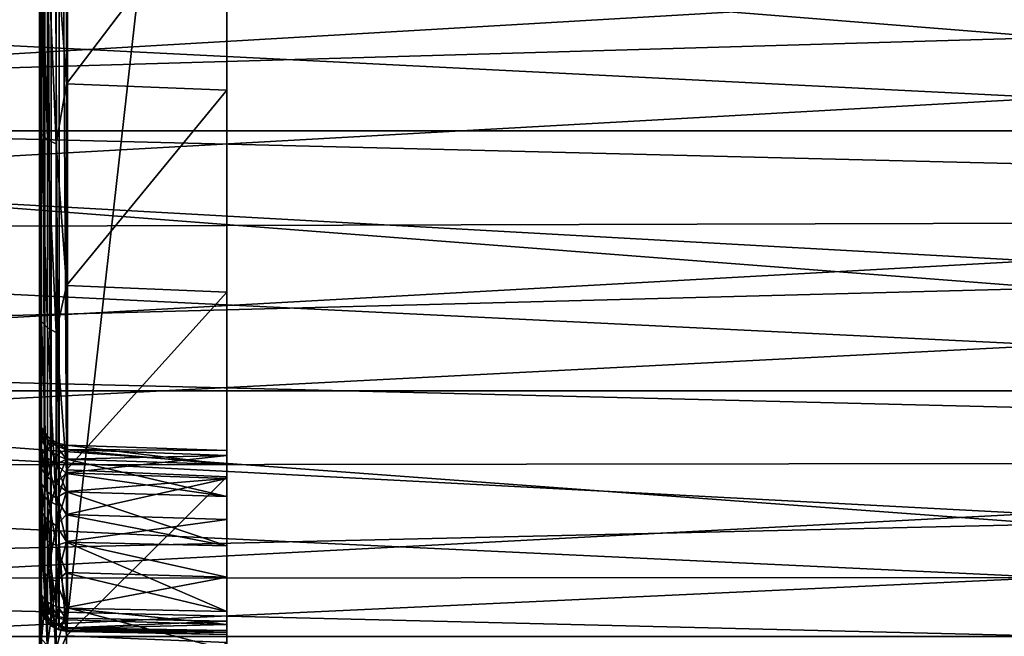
# Model space of a CAD drawing. Header units: millimetres. Extents: x -41 to 9, y -3 to 403.
# Tile 281 of 505: x -26.69 to -16.18, y 312.4 to 318.98. Entities that reach past the tile are written whole.
import ezdxf

# ---------------------------------------------------------------- set-up
doc = ezdxf.new("R2010")
doc.units = ezdxf.units.MM
doc.header["$LTSCALE"] = 81.481481
for name, color, linetype in [('1222', 7, 'CONTINUOUS'), ('1223', 7, 'CONTINUOUS'), ('1225', 7, 'CONTINUOUS'), ('1253', 7, 'CONTINUOUS'), ('132', 7, 'CONTINUOUS'), ('140', 7, 'CONTINUOUS'), ('141', 7, 'CONTINUOUS'), ('143', 7, 'CONTINUOUS'), ('146', 7, 'CONTINUOUS'), ('147', 7, 'CONTINUOUS'), ('148', 7, 'CONTINUOUS'), ('149', 7, 'CONTINUOUS'), ('152', 7, 'CONTINUOUS'), ('153', 7, 'CONTINUOUS')]:
    doc.layers.add(name, color=color, linetype=linetype)

msp = doc.modelspace()

# ---------------------------------------------------------------- linework, layer by layer
at = {"layer": '1222', "linetype": 'Continuous'}
for points in [[(-40.875, 317.795, 87.238), (9.125, 320.706, 88.868), (-40.875, 320.706, 88.868), (-40.875, 317.795, 87.238)], [(9.125, 317.794, 87.237), (9.125, 320.706, 88.868), (-40.875, 317.795, 87.238), (9.125, 317.794, 87.237)], [(-40.875, 315.02, 85.384), (9.125, 317.794, 87.237), (-40.875, 317.795, 87.238), (-40.875, 315.02, 85.384)], [(9.125, 315.02, 85.384), (9.125, 317.794, 87.237), (-40.875, 315.02, 85.384), (9.125, 315.02, 85.384)], [(9.125, 312.399, 83.318), (9.125, 315.02, 85.384), (-40.875, 312.398, 83.317), (9.125, 312.399, 83.318)], [(-40.875, 312.398, 83.317), (9.125, 315.02, 85.384), (-40.875, 315.02, 85.384), (-40.875, 312.398, 83.317)]]:
    msp.add_3dface(points, dxfattribs=at)
at = {"layer": '1223', "linetype": 'Continuous'}
for points in [[(9.125, 320.707, 13.131), (9.125, 317.795, 14.762), (-40.875, 320.706, 13.132), (9.125, 320.707, 13.131)], [(-40.875, 320.706, 13.132), (9.125, 317.795, 14.762), (-40.875, 317.795, 14.762), (-40.875, 320.706, 13.132)], [(-40.875, 317.795, 14.762), (9.125, 315.02, 16.616), (-40.875, 315.019, 16.617), (-40.875, 317.795, 14.762)], [(9.125, 317.795, 14.762), (9.125, 315.02, 16.616), (-40.875, 317.795, 14.762), (9.125, 317.795, 14.762)], [(9.125, 315.02, 16.616), (9.125, 312.399, 18.682), (-40.875, 315.019, 16.617), (9.125, 315.02, 16.616)], [(-40.875, 315.019, 16.617), (9.125, 312.399, 18.682), (-40.875, 312.399, 18.683), (-40.875, 315.019, 16.617)]]:
    msp.add_3dface(points, dxfattribs=at)
at = {"layer": '1225', "linetype": 'Continuous'}
for points in [[(-40.875, 318.056, 84.204), (-40.875, 320.798, 85.862), (-15.675, 318.791, 84.678), (-40.875, 318.056, 84.204)], [(-15.675, 318.791, 84.678), (-40.875, 320.798, 85.862), (-15.675, 320.183, 85.516), (-15.675, 318.791, 84.678)], [(-15.675, 317.434, 83.784), (-40.875, 318.056, 84.204), (-15.675, 318.791, 84.678), (-15.675, 317.434, 83.784)], [(-15.675, 316.115, 82.836), (-40.875, 318.056, 84.204), (-15.675, 317.434, 83.784), (-15.675, 316.115, 82.836)], [(-40.875, 315.456, 82.331), (-40.875, 318.056, 84.204), (-15.675, 316.115, 82.836), (-40.875, 315.456, 82.331)], [(-15.675, 314.835, 81.835), (-40.875, 315.456, 82.331), (-15.675, 316.115, 82.836), (-15.675, 314.835, 81.835)], [(-40.875, 313.014, 80.254), (-40.875, 315.456, 82.331), (-15.675, 313.598, 80.782), (-40.875, 313.014, 80.254)], [(-15.675, 313.598, 80.782), (-40.875, 315.456, 82.331), (-15.675, 314.835, 81.835), (-15.675, 313.598, 80.782)], [(-15.675, 312.404, 79.679), (-40.875, 313.014, 80.254), (-15.675, 313.598, 80.782), (-15.675, 312.404, 79.679)], [(-40.875, 310.748, 77.988), (-40.875, 313.014, 80.254), (-15.675, 311.256, 78.529), (-40.875, 310.748, 77.988)], [(-15.675, 311.256, 78.529), (-40.875, 313.014, 80.254), (-15.675, 312.404, 79.679), (-15.675, 311.256, 78.529)]]:
    msp.add_3dface(points, dxfattribs=at)
at = {"layer": '1253', "linetype": 'Continuous'}
for points in [[(-40.875, 319.411, 16.939), (-15.675, 318.148, 17.736), (-15.675, 319.524, 16.871), (-40.875, 319.411, 16.939)], [(-40.875, 319.411, 16.939), (-40.875, 316.737, 18.707), (-15.675, 318.148, 17.736), (-40.875, 319.411, 16.939)], [(-40.875, 316.737, 18.707), (-15.675, 316.808, 18.656), (-15.675, 318.148, 17.736), (-40.875, 316.737, 18.707)], [(-40.875, 316.737, 18.707), (-15.675, 315.507, 19.629), (-15.675, 316.808, 18.656), (-40.875, 316.737, 18.707)], [(-40.875, 316.737, 18.707), (-40.875, 314.214, 20.683), (-15.675, 315.507, 19.629), (-40.875, 316.737, 18.707)], [(-40.875, 314.214, 20.683), (-15.675, 314.247, 20.655), (-15.675, 315.507, 19.629), (-40.875, 314.214, 20.683)], [(-40.875, 314.214, 20.683), (-15.675, 313.029, 21.732), (-15.675, 314.247, 20.655), (-40.875, 314.214, 20.683)], [(-40.875, 314.214, 20.683), (-40.875, 313.014, 21.746), (-15.675, 313.029, 21.732), (-40.875, 314.214, 20.683)], [(-40.875, 313.014, 21.746), (-40.875, 311.857, 22.857), (-15.675, 313.029, 21.732), (-40.875, 313.014, 21.746)], [(-40.875, 311.857, 22.857), (-15.675, 311.857, 22.857), (-15.675, 313.029, 21.732), (-40.875, 311.857, 22.857)]]:
    msp.add_3dface(points, dxfattribs=at)
at = {"layer": '132', "linetype": 'Continuous'}
for points in [[(-24.475, 312.564, 56.77), (-24.475, 334.035, 18.035), (-24.475, 327.526, 46.759), (-24.475, 312.564, 56.77)], [(-24.475, 331.157, 18.688), (-24.475, 334.035, 18.035), (-24.475, 312.564, 56.77), (-24.475, 331.157, 18.688)], [(-24.475, 331.943, 61.258), (-24.475, 312.564, 56.77), (-24.475, 331.318, 60.91), (-24.475, 331.943, 61.258)], [(-24.475, 328.409, 75.956), (-24.475, 312.564, 56.77), (-24.475, 331.943, 61.258), (-24.475, 328.409, 75.956)], [(-24.475, 331.318, 60.91), (-24.475, 312.564, 56.77), (-24.475, 330.734, 60.267), (-24.475, 331.318, 60.91)], [(-24.475, 328.348, 19.592), (-24.475, 331.157, 18.688), (-24.475, 312.564, 56.77), (-24.475, 328.348, 19.592)], [(-24.475, 330.734, 60.267), (-24.475, 312.564, 56.77), (-24.475, 330.09, 59.683), (-24.475, 330.734, 60.267)], [(-24.475, 330.09, 59.683), (-24.475, 312.564, 56.77), (-24.475, 329.742, 59.057), (-24.475, 330.09, 59.683)], [(-24.475, 329.742, 59.057), (-24.475, 312.564, 56.77), (-24.475, 329.351, 58.456), (-24.475, 329.742, 59.057)], [(-24.475, 329.351, 58.456), (-24.475, 312.564, 56.77), (-24.475, 328.92, 57.884), (-24.475, 329.351, 58.456)], [(-24.475, 328.92, 57.884), (-24.475, 312.564, 56.77), (-24.475, 328.452, 57.343), (-24.475, 328.92, 57.884)], [(-24.475, 328.452, 57.343), (-24.475, 312.564, 56.77), (-24.475, 328.123, 56.538), (-24.475, 328.452, 57.343)], [(-24.475, 312.564, 56.77), (-24.475, 328.409, 75.956), (-24.475, 327.318, 80.027), (-24.475, 312.564, 56.77)], [(-24.475, 313.895, 53.581), (-24.475, 328.348, 19.592), (-24.475, 312.564, 56.77), (-24.475, 313.895, 53.581)], [(-24.475, 325.633, 20.737), (-24.475, 328.348, 19.592), (-24.475, 313.895, 53.581), (-24.475, 325.633, 20.737)], [(-24.475, 328.123, 56.538), (-24.475, 312.564, 56.77), (-24.475, 327.718, 55.769), (-24.475, 328.123, 56.538)], [(-24.475, 327.718, 55.769), (-24.475, 312.564, 56.77), (-24.475, 327.605, 55.062), (-24.475, 327.718, 55.769)], [(-24.475, 327.679, 81.925), (-24.475, 312.564, 56.77), (-24.475, 327.43, 81.096), (-24.475, 327.679, 81.925)], [(-24.475, 327.605, 55.062), (-24.475, 312.564, 56.77), (-24.475, 327.443, 54.365), (-24.475, 327.605, 55.062)], [(-24.475, 327.077, 48.436), (-24.475, 312.564, 56.77), (-24.475, 327.526, 46.759), (-24.475, 327.077, 48.436)], [(-24.475, 327.443, 54.365), (-24.475, 312.564, 56.77), (-24.475, 327.234, 53.679), (-24.475, 327.443, 54.365)], [(-24.475, 327.43, 81.096), (-24.475, 312.564, 56.77), (-24.475, 327.305, 80.751), (-24.475, 327.43, 81.096)], [(-24.475, 327.267, 80.389), (-24.475, 312.564, 56.77), (-24.475, 327.318, 80.027), (-24.475, 327.267, 80.389)], [(-24.475, 327.305, 80.751), (-24.475, 312.564, 56.77), (-24.475, 327.267, 80.389), (-24.475, 327.305, 80.751)], [(-24.475, 327.234, 53.679), (-24.475, 312.564, 56.77), (-24.475, 326.979, 53.01), (-24.475, 327.234, 53.679)], [(-24.475, 327.088, 49.152), (-24.475, 312.564, 56.77), (-24.475, 327.077, 48.436), (-24.475, 327.088, 49.152)], [(-24.475, 327.049, 49.867), (-24.475, 312.564, 56.77), (-24.475, 327.088, 49.152), (-24.475, 327.049, 49.867)], [(-24.475, 326.963, 50.578), (-24.475, 312.564, 56.77), (-24.475, 327.049, 49.867), (-24.475, 326.963, 50.578)], [(-24.475, 326.979, 53.01), (-24.475, 312.564, 56.77), (-24.475, 326.945, 52.142), (-24.475, 326.979, 53.01)], [(-24.475, 326.828, 51.281), (-24.475, 312.564, 56.77), (-24.475, 326.963, 50.578), (-24.475, 326.828, 51.281)], [(-24.475, 326.945, 52.142), (-24.475, 312.564, 56.77), (-24.475, 326.828, 51.281), (-24.475, 326.945, 52.142)], [(-24.475, 314.236, 52.452), (-24.475, 325.633, 20.737), (-24.475, 313.895, 53.581), (-24.475, 314.236, 52.452)], [(-24.475, 323.026, 22.119), (-24.475, 325.633, 20.737), (-24.475, 314.236, 52.452), (-24.475, 323.026, 22.119)], [(-24.475, 314.383, 51.283), (-24.475, 323.026, 22.119), (-24.475, 314.236, 52.452), (-24.475, 314.383, 51.283)], [(-24.475, 314.332, 50.108), (-24.475, 323.026, 22.119), (-24.475, 314.383, 51.283), (-24.475, 314.332, 50.108)], [(-24.475, 314.084, 48.957), (-24.475, 323.026, 22.119), (-24.475, 314.332, 50.108), (-24.475, 314.084, 48.957)], [(-24.475, 320.551, 23.724), (-24.475, 323.026, 22.119), (-24.475, 314.084, 48.957), (-24.475, 320.551, 23.724)], [(-24.475, 318.229, 25.539), (-24.475, 320.551, 23.724), (-24.475, 313.033, 46.86), (-24.475, 318.229, 25.539)], [(-24.475, 313.647, 47.864), (-24.475, 320.551, 23.724), (-24.475, 314.084, 48.957), (-24.475, 313.647, 47.864)], [(-24.475, 313.033, 46.86), (-24.475, 320.551, 23.724), (-24.475, 313.647, 47.864), (-24.475, 313.033, 46.86)], [(-24.475, 312.259, 45.972), (-24.475, 318.229, 25.539), (-24.475, 313.033, 46.86), (-24.475, 312.259, 45.972)], [(-24.475, 311.346, 45.226), (-24.475, 318.229, 25.539), (-24.475, 312.259, 45.972), (-24.475, 311.346, 45.226)], [(-24.475, 316.073, 27.554), (-24.475, 318.229, 25.539), (-24.475, 311.346, 45.226), (-24.475, 316.073, 27.554)], [(-24.475, 310.318, 44.642), (-24.475, 316.073, 27.554), (-24.475, 311.346, 45.226), (-24.475, 310.318, 44.642)], [(-24.475, 314.102, 29.751), (-24.475, 316.073, 27.554), (-24.475, 310.318, 44.642), (-24.475, 314.102, 29.751)], [(-24.475, 309.201, 44.239), (-24.475, 314.102, 29.751), (-24.475, 310.318, 44.642), (-24.475, 309.201, 44.239)], [(-24.475, 312.334, 32.111), (-24.475, 314.102, 29.751), (-24.475, 309.201, 44.239), (-24.475, 312.334, 32.111)], [(-24.475, 313.368, 54.639), (-24.475, 313.895, 53.581), (-24.475, 312.564, 56.77), (-24.475, 313.368, 54.639)], [(-24.475, 312.463, 56.54), (-24.475, 313.368, 54.639), (-24.475, 312.564, 56.77), (-24.475, 312.463, 56.54)], [(-24.475, 312.667, 55.598), (-24.475, 313.368, 54.639), (-24.475, 312.463, 56.54), (-24.475, 312.667, 55.598)], [(-24.475, 312.422, 56.293), (-24.475, 312.667, 55.598), (-24.475, 312.463, 56.54), (-24.475, 312.422, 56.293)], [(-24.475, 312.527, 55.807), (-24.475, 312.667, 55.598), (-24.475, 312.422, 56.293), (-24.475, 312.527, 55.807)], [(-24.475, 312.444, 56.043), (-24.475, 312.527, 55.807), (-24.475, 312.422, 56.293), (-24.475, 312.444, 56.043)]]:
    msp.add_3dface(points, dxfattribs=at)
at = {"layer": '140', "linetype": 'Continuous'}
for points in [[(-26.185, 320.615, 23.751), (-24.475, 320.551, 23.724), (-26.185, 318.295, 25.561), (-26.185, 320.615, 23.751)], [(-24.475, 320.551, 23.724), (-24.475, 318.229, 25.539), (-26.185, 318.295, 25.561), (-24.475, 320.551, 23.724)], [(-26.185, 318.295, 25.561), (-24.475, 318.229, 25.539), (-26.185, 316.143, 27.567), (-26.185, 318.295, 25.561)], [(-24.475, 318.229, 25.539), (-24.475, 316.073, 27.554), (-26.185, 316.143, 27.567), (-24.475, 318.229, 25.539)], [(-26.185, 316.143, 27.567), (-24.475, 316.073, 27.554), (-26.185, 314.176, 29.755), (-26.185, 316.143, 27.567)], [(-24.475, 316.073, 27.554), (-24.475, 314.102, 29.751), (-26.185, 314.176, 29.755), (-24.475, 316.073, 27.554)], [(-26.185, 314.176, 29.755), (-24.475, 314.102, 29.751), (-26.185, 312.408, 32.107), (-26.185, 314.176, 29.755)], [(-24.475, 314.102, 29.751), (-24.475, 312.334, 32.111), (-26.185, 312.408, 32.107), (-24.475, 314.102, 29.751)], [(-26.185, 312.408, 32.107), (-24.475, 312.334, 32.111), (-26.185, 310.854, 34.605), (-26.185, 312.408, 32.107)]]:
    msp.add_3dface(points, dxfattribs=at)
at = {"layer": '141', "linetype": 'Continuous'}
for points in [[(-26.475, 320.79, 23.995), (-26.453, 319.924, 24.492), (-26.475, 318.494, 25.786), (-26.475, 320.79, 23.995)], [(-26.185, 320.615, 23.751), (-26.185, 318.295, 25.561), (-26.297, 319.826, 24.362), (-26.185, 320.615, 23.751)], [(-26.453, 319.924, 24.492), (-26.453, 317.764, 26.276), (-26.475, 318.494, 25.786), (-26.453, 319.924, 24.492)], [(-26.453, 319.924, 24.492), (-26.391, 317.7, 26.204), (-26.453, 317.764, 26.276), (-26.453, 319.924, 24.492)], [(-26.391, 319.866, 24.415), (-26.391, 317.7, 26.204), (-26.453, 319.924, 24.492), (-26.391, 319.866, 24.415)], [(-26.391, 319.866, 24.415), (-26.297, 317.656, 26.155), (-26.391, 317.7, 26.204), (-26.391, 319.866, 24.415)], [(-26.297, 319.826, 24.362), (-26.297, 317.656, 26.155), (-26.391, 319.866, 24.415), (-26.297, 319.826, 24.362)], [(-26.297, 319.826, 24.362), (-26.185, 318.295, 25.561), (-26.297, 317.656, 26.155), (-26.297, 319.826, 24.362)], [(-26.475, 318.494, 25.786), (-26.453, 317.764, 26.276), (-26.475, 316.361, 27.773), (-26.475, 318.494, 25.786)], [(-26.185, 318.295, 25.561), (-26.185, 316.143, 27.567), (-26.297, 317.656, 26.155), (-26.185, 318.295, 25.561)], [(-26.453, 317.764, 26.276), (-26.453, 315.761, 28.235), (-26.475, 316.361, 27.773), (-26.453, 317.764, 26.276)], [(-26.391, 317.7, 26.204), (-26.391, 315.691, 28.17), (-26.453, 317.764, 26.276), (-26.391, 317.7, 26.204)], [(-26.453, 317.764, 26.276), (-26.391, 315.691, 28.17), (-26.453, 315.761, 28.235), (-26.453, 317.764, 26.276)], [(-26.391, 317.7, 26.204), (-26.297, 315.643, 28.125), (-26.391, 315.691, 28.17), (-26.391, 317.7, 26.204)], [(-26.297, 317.656, 26.155), (-26.297, 315.643, 28.125), (-26.391, 317.7, 26.204), (-26.297, 317.656, 26.155)], [(-26.297, 317.656, 26.155), (-26.185, 316.143, 27.567), (-26.297, 315.643, 28.125), (-26.297, 317.656, 26.155)], [(-26.475, 316.361, 27.773), (-26.453, 315.761, 28.235), (-26.475, 314.411, 29.941), (-26.475, 316.361, 27.773)], [(-26.185, 316.143, 27.567), (-26.185, 314.176, 29.755), (-26.297, 315.643, 28.125), (-26.185, 316.143, 27.567)], [(-26.453, 315.761, 28.235), (-26.453, 313.931, 30.357), (-26.475, 314.411, 29.941), (-26.453, 315.761, 28.235)], [(-26.391, 315.691, 28.17), (-26.391, 313.856, 30.297), (-26.453, 315.761, 28.235), (-26.391, 315.691, 28.17)], [(-26.453, 315.761, 28.235), (-26.391, 313.856, 30.297), (-26.453, 313.931, 30.357), (-26.453, 315.761, 28.235)], [(-26.391, 315.691, 28.17), (-26.297, 313.804, 30.256), (-26.391, 313.856, 30.297), (-26.391, 315.691, 28.17)], [(-26.297, 315.643, 28.125), (-26.297, 313.804, 30.256), (-26.391, 315.691, 28.17), (-26.297, 315.643, 28.125)], [(-26.297, 315.643, 28.125), (-26.185, 314.176, 29.755), (-26.297, 313.804, 30.256), (-26.297, 315.643, 28.125)], [(-26.475, 314.411, 29.941), (-26.453, 313.931, 30.357), (-26.475, 312.66, 32.27), (-26.475, 314.411, 29.941)], [(-26.185, 314.176, 29.755), (-26.185, 312.408, 32.107), (-26.297, 313.804, 30.256), (-26.185, 314.176, 29.755)], [(-26.453, 313.931, 30.357), (-26.453, 312.286, 32.624), (-26.475, 312.66, 32.27), (-26.453, 313.931, 30.357)], [(-26.391, 313.856, 30.297), (-26.391, 312.206, 32.571), (-26.453, 313.931, 30.357), (-26.391, 313.856, 30.297)], [(-26.453, 313.931, 30.357), (-26.391, 312.206, 32.571), (-26.453, 312.286, 32.624), (-26.453, 313.931, 30.357)], [(-26.391, 313.856, 30.297), (-26.297, 312.151, 32.535), (-26.391, 312.206, 32.571), (-26.391, 313.856, 30.297)], [(-26.297, 313.804, 30.256), (-26.297, 312.151, 32.535), (-26.391, 313.856, 30.297), (-26.297, 313.804, 30.256)], [(-26.297, 313.804, 30.256), (-26.185, 312.408, 32.107), (-26.297, 312.151, 32.535), (-26.297, 313.804, 30.256)], [(-26.475, 312.66, 32.27), (-26.453, 312.286, 32.624), (-26.475, 311.119, 34.746), (-26.475, 312.66, 32.27)], [(-26.185, 312.408, 32.107), (-26.185, 310.854, 34.605), (-26.297, 312.151, 32.535), (-26.185, 312.408, 32.107)]]:
    msp.add_3dface(points, dxfattribs=at)
at = {"layer": '143', "linetype": 'Continuous'}
for points in [[(-26.475, 320.79, 23.995), (-26.475, 318.494, 25.786), (-26.475, 347.347, 25.071), (-26.475, 320.79, 23.995)], [(-26.475, 318.494, 25.786), (-26.475, 316.361, 27.773), (-26.475, 347.347, 25.071), (-26.475, 318.494, 25.786)], [(-26.475, 316.361, 27.773), (-26.475, 344.153, 35.501), (-26.475, 347.347, 25.071), (-26.475, 316.361, 27.773)], [(-26.475, 344.153, 35.501), (-26.475, 316.361, 27.773), (-26.475, 342.178, 35.103), (-26.475, 344.153, 35.501)], [(-26.475, 316.361, 27.773), (-26.475, 314.411, 29.941), (-26.475, 342.178, 35.103), (-26.475, 316.361, 27.773)], [(-26.475, 342.178, 35.103), (-26.475, 314.411, 29.941), (-26.475, 340.17, 34.956), (-26.475, 342.178, 35.103)], [(-26.475, 340.17, 34.956), (-26.475, 314.411, 29.941), (-26.475, 338.157, 35.061), (-26.475, 340.17, 34.956)], [(-26.475, 338.157, 35.061), (-26.475, 314.411, 29.941), (-26.475, 336.173, 35.418), (-26.475, 338.157, 35.061)], [(-26.475, 336.173, 35.418), (-26.475, 314.411, 29.941), (-26.475, 334.258, 36.017), (-26.475, 336.173, 35.418)], [(-26.475, 334.258, 36.017), (-26.475, 312.66, 32.27), (-26.475, 332.419, 36.859), (-26.475, 334.258, 36.017)], [(-26.475, 314.411, 29.941), (-26.475, 312.66, 32.27), (-26.475, 334.258, 36.017), (-26.475, 314.411, 29.941)], [(-26.475, 332.419, 36.859), (-26.475, 312.66, 32.27), (-26.475, 331.539, 37.367), (-26.475, 332.419, 36.859)], [(-26.475, 331.539, 37.367), (-26.475, 311.119, 34.746), (-26.475, 330.696, 37.928), (-26.475, 331.539, 37.367)], [(-26.475, 312.66, 32.27), (-26.475, 311.119, 34.746), (-26.475, 331.539, 37.367), (-26.475, 312.66, 32.27)], [(-26.475, 330.696, 37.928), (-26.475, 311.119, 34.746), (-26.475, 329.888, 38.543), (-26.475, 330.696, 37.928)], [(-26.475, 329.888, 38.543), (-26.475, 311.119, 34.746), (-26.475, 329.123, 39.204), (-26.475, 329.888, 38.543)], [(-26.475, 329.123, 39.204), (-26.475, 311.119, 34.746), (-26.475, 327.724, 40.668), (-26.475, 329.123, 39.204)], [(-26.475, 312.854, 56.67), (-26.475, 327.887, 81.689), (-26.475, 327.527, 61.095), (-26.475, 312.854, 56.67)], [(-26.475, 311.119, 34.746), (-26.475, 309.801, 37.35), (-26.475, 327.724, 40.668), (-26.475, 311.119, 34.746)], [(-26.475, 327.724, 40.668), (-26.475, 309.801, 37.35), (-26.475, 326.524, 42.291), (-26.475, 327.724, 40.668)], [(-26.475, 326.363, 59.454), (-26.475, 312.854, 56.67), (-26.475, 327.527, 61.095), (-26.475, 326.363, 59.454)], [(-26.475, 326.524, 42.291), (-26.475, 308.719, 40.055), (-26.475, 325.539, 44.048), (-26.475, 326.524, 42.291)], [(-26.475, 309.801, 37.35), (-26.475, 308.719, 40.055), (-26.475, 326.524, 42.291), (-26.475, 309.801, 37.35)], [(-26.475, 312.756, 56.246), (-26.475, 312.755, 56.356), (-26.475, 326.363, 59.454), (-26.475, 312.756, 56.246)], [(-26.475, 312.755, 56.356), (-26.475, 312.771, 56.464), (-26.475, 326.363, 59.454), (-26.475, 312.755, 56.356)], [(-26.475, 312.771, 56.464), (-26.475, 312.804, 56.569), (-26.475, 326.363, 59.454), (-26.475, 312.771, 56.464)], [(-26.475, 312.804, 56.569), (-26.475, 312.854, 56.67), (-26.475, 326.363, 59.454), (-26.475, 312.804, 56.569)], [(-26.475, 312.927, 55.847), (-26.475, 312.86, 55.938), (-26.475, 326.363, 59.454), (-26.475, 312.927, 55.847)], [(-26.475, 325.411, 57.679), (-26.475, 312.927, 55.847), (-26.475, 326.363, 59.454), (-26.475, 325.411, 57.679)], [(-26.475, 312.809, 56.034), (-26.475, 312.774, 56.138), (-26.475, 326.363, 59.454), (-26.475, 312.809, 56.034)], [(-26.475, 312.774, 56.138), (-26.475, 312.756, 56.246), (-26.475, 326.363, 59.454), (-26.475, 312.774, 56.138)], [(-26.475, 312.86, 55.938), (-26.475, 312.809, 56.034), (-26.475, 326.363, 59.454), (-26.475, 312.86, 55.938)], [(-26.475, 325.539, 44.048), (-26.475, 308.719, 40.055), (-26.475, 324.782, 45.913), (-26.475, 325.539, 44.048)], [(-26.475, 324.69, 55.801), (-26.475, 313.966, 54.301), (-26.475, 325.411, 57.679), (-26.475, 324.69, 55.801)], [(-26.475, 313.319, 55.358), (-26.475, 312.927, 55.847), (-26.475, 325.411, 57.679), (-26.475, 313.319, 55.358)], [(-26.475, 313.665, 54.843), (-26.475, 313.319, 55.358), (-26.475, 325.411, 57.679), (-26.475, 313.665, 54.843)], [(-26.475, 313.966, 54.301), (-26.475, 313.665, 54.843), (-26.475, 325.411, 57.679), (-26.475, 313.966, 54.301)], [(-26.475, 324.782, 45.913), (-26.475, 307.973, 43.414), (-26.475, 324.265, 47.858), (-26.475, 324.782, 45.913)], [(-26.475, 307.889, 43.24), (-26.475, 307.973, 43.414), (-26.475, 324.782, 45.913), (-26.475, 307.889, 43.24)], [(-26.475, 307.855, 43.049), (-26.475, 307.889, 43.24), (-26.475, 324.782, 45.913), (-26.475, 307.855, 43.049)], [(-26.475, 307.876, 42.854), (-26.475, 307.855, 43.049), (-26.475, 324.782, 45.913), (-26.475, 307.876, 42.854)], [(-26.475, 308.719, 40.055), (-26.475, 307.876, 42.854), (-26.475, 324.782, 45.913), (-26.475, 308.719, 40.055)], [(-26.475, 314.428, 53.147), (-26.475, 314.222, 53.732), (-26.475, 324.69, 55.801), (-26.475, 314.428, 53.147)], [(-26.475, 314.584, 52.545), (-26.475, 314.428, 53.147), (-26.475, 324.69, 55.801), (-26.475, 314.584, 52.545)], [(-26.475, 324.21, 53.849), (-26.475, 314.584, 52.545), (-26.475, 324.69, 55.801), (-26.475, 324.21, 53.849)], [(-26.475, 314.222, 53.732), (-26.475, 313.966, 54.301), (-26.475, 324.69, 55.801), (-26.475, 314.222, 53.732)], [(-26.475, 309.294, 43.891), (-26.475, 309.892, 44.08), (-26.475, 324.265, 47.858), (-26.475, 309.294, 43.891)], [(-26.475, 309.892, 44.08), (-26.475, 310.466, 44.315), (-26.475, 324.265, 47.858), (-26.475, 309.892, 44.08)], [(-26.475, 310.466, 44.315), (-26.475, 311.017, 44.597), (-26.475, 324.265, 47.858), (-26.475, 310.466, 44.315)], [(-26.475, 311.017, 44.597), (-26.475, 311.547, 44.928), (-26.475, 324.265, 47.858), (-26.475, 311.017, 44.597)], [(-26.475, 311.547, 44.928), (-26.475, 312.044, 45.299), (-26.475, 324.265, 47.858), (-26.475, 311.547, 44.928)], [(-26.475, 312.044, 45.299), (-26.475, 312.508, 45.713), (-26.475, 324.265, 47.858), (-26.475, 312.044, 45.299)], [(-26.475, 312.508, 45.713), (-26.475, 312.937, 46.164), (-26.475, 324.265, 47.858), (-26.475, 312.508, 45.713)], [(-26.475, 324.265, 47.858), (-26.475, 313.324, 46.648), (-26.475, 323.996, 49.849), (-26.475, 324.265, 47.858)], [(-26.475, 312.937, 46.164), (-26.475, 313.324, 46.648), (-26.475, 324.265, 47.858), (-26.475, 312.937, 46.164)], [(-26.475, 308.101, 43.559), (-26.475, 309.294, 43.891), (-26.475, 324.265, 47.858), (-26.475, 308.101, 43.559)], [(-26.475, 307.973, 43.414), (-26.475, 308.101, 43.559), (-26.475, 324.265, 47.858), (-26.475, 307.973, 43.414)], [(-26.475, 314.689, 51.932), (-26.475, 314.584, 52.545), (-26.475, 324.21, 53.849), (-26.475, 314.689, 51.932)], [(-26.475, 314.741, 51.314), (-26.475, 314.689, 51.932), (-26.475, 324.21, 53.849), (-26.475, 314.741, 51.314)], [(-26.475, 314.742, 50.691), (-26.475, 314.741, 51.314), (-26.475, 324.21, 53.849), (-26.475, 314.742, 50.691)], [(-26.475, 323.978, 51.855), (-26.475, 314.742, 50.691), (-26.475, 324.21, 53.849), (-26.475, 323.978, 51.855)], [(-26.475, 313.67, 47.166), (-26.475, 313.97, 47.707), (-26.475, 323.996, 49.849), (-26.475, 313.67, 47.166)], [(-26.475, 313.97, 47.707), (-26.475, 314.225, 48.275), (-26.475, 323.996, 49.849), (-26.475, 313.97, 47.707)], [(-26.475, 323.996, 49.849), (-26.475, 314.43, 48.86), (-26.475, 323.978, 51.855), (-26.475, 323.996, 49.849)], [(-26.475, 314.225, 48.275), (-26.475, 314.43, 48.86), (-26.475, 323.996, 49.849), (-26.475, 314.225, 48.275)], [(-26.475, 313.324, 46.648), (-26.475, 313.67, 47.166), (-26.475, 323.996, 49.849), (-26.475, 313.324, 46.648)], [(-26.475, 314.43, 48.86), (-26.475, 314.585, 49.461), (-26.475, 323.978, 51.855), (-26.475, 314.43, 48.86)], [(-26.475, 314.585, 49.461), (-26.475, 314.69, 50.075), (-26.475, 323.978, 51.855), (-26.475, 314.585, 49.461)], [(-26.475, 314.69, 50.075), (-26.475, 314.742, 50.691), (-26.475, 323.978, 51.855), (-26.475, 314.69, 50.075)]]:
    msp.add_3dface(points, dxfattribs=at)
at = {"layer": '146', "linetype": 'Continuous'}
for points in [[(-26.459, 327.805, 81.738), (-26.475, 327.887, 81.689), (-26.461, 312.775, 56.716), (-26.459, 327.805, 81.738)], [(-26.475, 327.887, 81.689), (-26.475, 312.854, 56.67), (-26.461, 312.775, 56.716), (-26.475, 327.887, 81.689)], [(-26.419, 312.704, 56.759), (-26.459, 327.805, 81.738), (-26.461, 312.775, 56.716), (-26.419, 312.704, 56.759)], [(-26.415, 327.732, 81.781), (-26.459, 327.805, 81.738), (-26.419, 312.704, 56.759), (-26.415, 327.732, 81.781)], [(-26.35, 312.644, 56.795), (-26.415, 327.732, 81.781), (-26.419, 312.704, 56.759), (-26.35, 312.644, 56.795)], [(-26.348, 327.677, 81.815), (-26.415, 327.732, 81.781), (-26.35, 312.644, 56.795), (-26.348, 327.677, 81.815)], [(-26.264, 312.608, 56.817), (-26.348, 327.677, 81.815), (-26.35, 312.644, 56.795), (-26.264, 312.608, 56.817)], [(-26.267, 327.642, 81.836), (-26.348, 327.677, 81.815), (-26.264, 312.608, 56.817), (-26.267, 327.642, 81.836)], [(-26.175, 327.629, 81.843), (-26.267, 327.642, 81.836), (-26.175, 312.596, 56.824), (-26.175, 327.629, 81.843)], [(-26.175, 312.596, 56.824), (-26.267, 327.642, 81.836), (-26.264, 312.608, 56.817), (-26.175, 312.596, 56.824)]]:
    msp.add_3dface(points, dxfattribs=at)
at = {"layer": '147', "linetype": 'Continuous'}
for points in [[(-26.475, 312.86, 55.938), (-26.475, 312.927, 55.847), (-26.462, 312.767, 55.925), (-26.475, 312.86, 55.938)], [(-26.475, 312.927, 55.847), (-26.46, 312.856, 55.786), (-26.462, 312.767, 55.925), (-26.475, 312.927, 55.847)], [(-26.475, 312.809, 56.034), (-26.475, 312.86, 55.938), (-26.462, 312.767, 55.925), (-26.475, 312.809, 56.034)], [(-26.475, 312.854, 56.67), (-26.475, 312.804, 56.569), (-26.461, 312.775, 56.716), (-26.475, 312.854, 56.67)], [(-26.46, 312.856, 55.786), (-26.421, 312.693, 55.884), (-26.462, 312.767, 55.925), (-26.46, 312.856, 55.786)], [(-26.453, 312.842, 55.773), (-26.421, 312.693, 55.884), (-26.46, 312.856, 55.786), (-26.453, 312.842, 55.773)], [(-26.418, 312.794, 55.731), (-26.421, 312.693, 55.884), (-26.453, 312.842, 55.773), (-26.418, 312.794, 55.731)], [(-26.475, 312.774, 56.138), (-26.475, 312.809, 56.034), (-26.462, 312.702, 56.076), (-26.475, 312.774, 56.138)], [(-26.475, 312.809, 56.034), (-26.462, 312.767, 55.925), (-26.462, 312.702, 56.076), (-26.475, 312.809, 56.034)], [(-26.475, 312.804, 56.569), (-26.475, 312.771, 56.464), (-26.462, 312.709, 56.564), (-26.475, 312.804, 56.569)], [(-26.461, 312.775, 56.716), (-26.475, 312.804, 56.569), (-26.462, 312.709, 56.564), (-26.461, 312.775, 56.716)], [(-26.475, 312.756, 56.246), (-26.475, 312.774, 56.138), (-26.462, 312.67, 56.238), (-26.475, 312.756, 56.246)], [(-26.475, 312.774, 56.138), (-26.462, 312.702, 56.076), (-26.462, 312.67, 56.238), (-26.475, 312.774, 56.138)], [(-26.475, 312.771, 56.464), (-26.475, 312.755, 56.356), (-26.462, 312.672, 56.403), (-26.475, 312.771, 56.464)], [(-26.475, 312.771, 56.464), (-26.462, 312.672, 56.403), (-26.462, 312.709, 56.564), (-26.475, 312.771, 56.464)], [(-26.475, 312.755, 56.356), (-26.475, 312.756, 56.246), (-26.462, 312.672, 56.403), (-26.475, 312.755, 56.356)], [(-26.475, 312.756, 56.246), (-26.462, 312.67, 56.238), (-26.462, 312.672, 56.403), (-26.475, 312.756, 56.246)], [(-26.419, 312.704, 56.759), (-26.461, 312.775, 56.716), (-26.462, 312.709, 56.564), (-26.419, 312.704, 56.759)], [(-26.421, 312.693, 55.884), (-26.421, 312.621, 56.051), (-26.462, 312.767, 55.925), (-26.421, 312.693, 55.884)], [(-26.462, 312.767, 55.925), (-26.421, 312.621, 56.051), (-26.462, 312.702, 56.076), (-26.462, 312.767, 55.925)], [(-26.418, 312.794, 55.731), (-26.354, 312.632, 55.85), (-26.421, 312.693, 55.884), (-26.418, 312.794, 55.731)], [(-26.39, 312.769, 55.71), (-26.354, 312.632, 55.85), (-26.418, 312.794, 55.731), (-26.39, 312.769, 55.71)], [(-26.354, 312.745, 55.689), (-26.354, 312.632, 55.85), (-26.39, 312.769, 55.71), (-26.354, 312.745, 55.689)], [(-26.297, 312.72, 55.667), (-26.271, 312.594, 55.829), (-26.354, 312.745, 55.689), (-26.297, 312.72, 55.667)], [(-26.354, 312.745, 55.689), (-26.271, 312.594, 55.829), (-26.354, 312.632, 55.85), (-26.354, 312.745, 55.689)], [(-26.272, 312.713, 55.66), (-26.271, 312.594, 55.829), (-26.297, 312.72, 55.667), (-26.272, 312.713, 55.66)], [(-26.271, 312.594, 55.829), (-26.272, 312.713, 55.66), (-26.185, 312.579, 55.823), (-26.271, 312.594, 55.829)], [(-26.272, 312.713, 55.66), (-26.185, 312.701, 55.65), (-26.185, 312.579, 55.823), (-26.272, 312.713, 55.66)], [(-26.42, 312.627, 56.592), (-26.419, 312.704, 56.759), (-26.462, 312.709, 56.564), (-26.42, 312.627, 56.592)], [(-26.462, 312.672, 56.403), (-26.42, 312.627, 56.592), (-26.462, 312.709, 56.564), (-26.462, 312.672, 56.403)], [(-26.421, 312.621, 56.051), (-26.421, 312.585, 56.23), (-26.462, 312.702, 56.076), (-26.421, 312.621, 56.051)], [(-26.462, 312.702, 56.076), (-26.421, 312.585, 56.23), (-26.462, 312.67, 56.238), (-26.462, 312.702, 56.076)], [(-26.462, 312.67, 56.238), (-26.42, 312.587, 56.413), (-26.462, 312.672, 56.403), (-26.462, 312.67, 56.238)], [(-26.42, 312.587, 56.413), (-26.42, 312.627, 56.592), (-26.462, 312.672, 56.403), (-26.42, 312.587, 56.413)], [(-26.421, 312.585, 56.23), (-26.42, 312.587, 56.413), (-26.462, 312.67, 56.238), (-26.421, 312.585, 56.23)], [(-26.354, 312.632, 55.85), (-26.354, 312.554, 56.031), (-26.421, 312.693, 55.884), (-26.354, 312.632, 55.85)], [(-26.421, 312.693, 55.884), (-26.354, 312.554, 56.031), (-26.421, 312.621, 56.051), (-26.421, 312.693, 55.884)], [(-26.354, 312.554, 56.031), (-26.353, 312.515, 56.224), (-26.421, 312.621, 56.051), (-26.354, 312.554, 56.031)], [(-26.421, 312.621, 56.051), (-26.353, 312.515, 56.224), (-26.421, 312.585, 56.23), (-26.421, 312.621, 56.051)], [(-26.35, 312.644, 56.795), (-26.419, 312.704, 56.759), (-26.42, 312.627, 56.592), (-26.35, 312.644, 56.795)], [(-26.351, 312.561, 56.615), (-26.35, 312.644, 56.795), (-26.42, 312.627, 56.592), (-26.351, 312.561, 56.615)], [(-26.42, 312.587, 56.413), (-26.351, 312.561, 56.615), (-26.42, 312.627, 56.592), (-26.42, 312.587, 56.413)], [(-26.271, 312.594, 55.829), (-26.27, 312.513, 56.018), (-26.354, 312.632, 55.85), (-26.271, 312.594, 55.829)], [(-26.354, 312.632, 55.85), (-26.27, 312.513, 56.018), (-26.354, 312.554, 56.031), (-26.354, 312.632, 55.85)], [(-26.264, 312.608, 56.817), (-26.35, 312.644, 56.795), (-26.351, 312.561, 56.615), (-26.264, 312.608, 56.817)], [(-26.265, 312.521, 56.628), (-26.264, 312.608, 56.817), (-26.351, 312.561, 56.615), (-26.265, 312.521, 56.628)], [(-26.175, 312.596, 56.824), (-26.264, 312.608, 56.817), (-26.265, 312.521, 56.628), (-26.175, 312.596, 56.824)], [(-26.421, 312.585, 56.23), (-26.352, 312.518, 56.422), (-26.42, 312.587, 56.413), (-26.421, 312.585, 56.23)], [(-26.353, 312.515, 56.224), (-26.352, 312.518, 56.422), (-26.421, 312.585, 56.23), (-26.353, 312.515, 56.224)], [(-26.352, 312.518, 56.422), (-26.351, 312.561, 56.615), (-26.42, 312.587, 56.413), (-26.352, 312.518, 56.422)], [(-26.354, 312.554, 56.031), (-26.268, 312.472, 56.22), (-26.353, 312.515, 56.224), (-26.354, 312.554, 56.031)], [(-26.27, 312.513, 56.018), (-26.268, 312.472, 56.22), (-26.354, 312.554, 56.031), (-26.27, 312.513, 56.018)], [(-26.353, 312.515, 56.224), (-26.267, 312.475, 56.427), (-26.352, 312.518, 56.422), (-26.353, 312.515, 56.224)], [(-26.268, 312.472, 56.22), (-26.267, 312.475, 56.427), (-26.353, 312.515, 56.224), (-26.268, 312.472, 56.22)], [(-26.352, 312.518, 56.422), (-26.265, 312.521, 56.628), (-26.351, 312.561, 56.615), (-26.352, 312.518, 56.422)], [(-26.267, 312.475, 56.427), (-26.265, 312.521, 56.628), (-26.352, 312.518, 56.422), (-26.267, 312.475, 56.427)], [(-26.27, 312.513, 56.018), (-26.271, 312.594, 55.829), (-26.185, 312.579, 55.823), (-26.27, 312.513, 56.018)], [(-26.183, 312.484, 56.062), (-26.27, 312.513, 56.018), (-26.185, 312.579, 55.823), (-26.183, 312.484, 56.062)], [(-26.268, 312.472, 56.22), (-26.27, 312.513, 56.018), (-26.182, 312.46, 56.193), (-26.268, 312.472, 56.22)], [(-26.182, 312.46, 56.193), (-26.27, 312.513, 56.018), (-26.183, 312.484, 56.062), (-26.182, 312.46, 56.193)], [(-26.265, 312.521, 56.628), (-26.267, 312.475, 56.427), (-26.178, 312.493, 56.588), (-26.265, 312.521, 56.628)], [(-26.175, 312.596, 56.824), (-26.265, 312.521, 56.628), (-26.178, 312.493, 56.588), (-26.175, 312.596, 56.824)], [(-26.267, 312.475, 56.427), (-26.268, 312.472, 56.22), (-26.18, 312.454, 56.326), (-26.267, 312.475, 56.427)], [(-26.18, 312.454, 56.326), (-26.268, 312.472, 56.22), (-26.182, 312.46, 56.193), (-26.18, 312.454, 56.326)], [(-26.178, 312.493, 56.588), (-26.267, 312.475, 56.427), (-26.179, 312.465, 56.459), (-26.178, 312.493, 56.588)], [(-26.179, 312.465, 56.459), (-26.267, 312.475, 56.427), (-26.18, 312.454, 56.326), (-26.179, 312.465, 56.459)]]:
    msp.add_3dface(points, dxfattribs=at)
at = {"layer": '148', "linetype": 'Continuous'}
for points in [[(-26.475, 314.741, 51.314), (-26.475, 314.742, 50.691), (-26.453, 314.595, 51.769), (-26.475, 314.741, 51.314)], [(-26.475, 314.742, 50.691), (-26.475, 314.69, 50.075), (-26.453, 314.628, 50.66), (-26.475, 314.742, 50.691)], [(-26.453, 314.595, 51.769), (-26.475, 314.742, 50.691), (-26.453, 314.628, 50.66), (-26.453, 314.595, 51.769)], [(-26.475, 314.689, 51.932), (-26.475, 314.741, 51.314), (-26.453, 314.595, 51.769), (-26.475, 314.689, 51.932)], [(-26.475, 314.69, 50.075), (-26.475, 314.585, 49.461), (-26.453, 314.491, 49.559), (-26.475, 314.69, 50.075)], [(-26.453, 314.628, 50.66), (-26.475, 314.69, 50.075), (-26.453, 314.491, 49.559), (-26.453, 314.628, 50.66)], [(-26.475, 314.584, 52.545), (-26.475, 314.689, 51.932), (-26.453, 314.393, 52.859), (-26.475, 314.584, 52.545)], [(-26.453, 314.393, 52.859), (-26.475, 314.689, 51.932), (-26.453, 314.595, 51.769), (-26.453, 314.393, 52.859)], [(-26.453, 314.595, 51.769), (-26.453, 314.628, 50.66), (-26.391, 314.5, 51.758), (-26.453, 314.595, 51.769)], [(-26.453, 314.628, 50.66), (-26.453, 314.491, 49.559), (-26.391, 314.532, 50.664), (-26.453, 314.628, 50.66)], [(-26.391, 314.5, 51.758), (-26.453, 314.628, 50.66), (-26.391, 314.532, 50.664), (-26.391, 314.5, 51.758)], [(-26.475, 314.585, 49.461), (-26.475, 314.43, 48.86), (-26.453, 314.491, 49.559), (-26.475, 314.585, 49.461)], [(-26.475, 314.428, 53.147), (-26.475, 314.584, 52.545), (-26.453, 314.393, 52.859), (-26.475, 314.428, 53.147)], [(-26.453, 314.393, 52.859), (-26.453, 314.595, 51.769), (-26.391, 314.301, 52.835), (-26.453, 314.393, 52.859)], [(-26.391, 314.301, 52.835), (-26.453, 314.595, 51.769), (-26.391, 314.5, 51.758), (-26.391, 314.301, 52.835)], [(-26.391, 314.532, 50.664), (-26.453, 314.491, 49.559), (-26.391, 314.397, 49.578), (-26.391, 314.532, 50.664)], [(-26.297, 314.434, 51.751), (-26.391, 314.532, 50.664), (-26.297, 314.466, 50.668), (-26.297, 314.434, 51.751)], [(-26.391, 314.532, 50.664), (-26.391, 314.397, 49.578), (-26.297, 314.466, 50.668), (-26.391, 314.532, 50.664)], [(-26.391, 314.5, 51.758), (-26.391, 314.532, 50.664), (-26.297, 314.434, 51.751), (-26.391, 314.5, 51.758)], [(-26.297, 314.237, 52.818), (-26.391, 314.5, 51.758), (-26.297, 314.434, 51.751), (-26.297, 314.237, 52.818)], [(-26.391, 314.301, 52.835), (-26.391, 314.5, 51.758), (-26.297, 314.237, 52.818), (-26.391, 314.301, 52.835)], [(-26.453, 314.491, 49.559), (-26.475, 314.43, 48.86), (-26.453, 314.188, 48.492), (-26.453, 314.491, 49.559)], [(-26.475, 314.43, 48.86), (-26.475, 314.225, 48.275), (-26.453, 314.188, 48.492), (-26.475, 314.43, 48.86)], [(-26.453, 314.028, 53.906), (-26.475, 314.428, 53.147), (-26.453, 314.393, 52.859), (-26.453, 314.028, 53.906)], [(-26.475, 314.222, 53.732), (-26.475, 314.428, 53.147), (-26.453, 314.028, 53.906), (-26.475, 314.222, 53.732)], [(-26.453, 314.491, 49.559), (-26.453, 314.188, 48.492), (-26.391, 314.397, 49.578), (-26.453, 314.491, 49.559)], [(-26.391, 314.397, 49.578), (-26.453, 314.188, 48.492), (-26.391, 314.098, 48.526), (-26.391, 314.397, 49.578)], [(-26.453, 314.028, 53.906), (-26.453, 314.393, 52.859), (-26.391, 313.94, 53.868), (-26.453, 314.028, 53.906)], [(-26.391, 313.94, 53.868), (-26.453, 314.393, 52.859), (-26.391, 314.301, 52.835), (-26.391, 313.94, 53.868)], [(-26.297, 314.466, 50.668), (-26.391, 314.397, 49.578), (-26.297, 314.333, 49.591), (-26.297, 314.466, 50.668)], [(-26.391, 314.397, 49.578), (-26.391, 314.098, 48.526), (-26.297, 314.333, 49.591), (-26.391, 314.397, 49.578)], [(-26.185, 314.442, 50.707), (-26.297, 314.466, 50.668), (-26.185, 314.393, 50.113), (-26.185, 314.442, 50.707)], [(-26.185, 314.442, 51.304), (-26.297, 314.466, 50.668), (-26.185, 314.442, 50.707), (-26.185, 314.442, 51.304)], [(-26.297, 314.466, 50.668), (-26.297, 314.333, 49.591), (-26.185, 314.393, 50.113), (-26.297, 314.466, 50.668)], [(-26.297, 314.434, 51.751), (-26.297, 314.466, 50.668), (-26.185, 314.442, 51.304), (-26.297, 314.434, 51.751)], [(-26.185, 314.391, 51.898), (-26.297, 314.434, 51.751), (-26.185, 314.442, 51.304), (-26.185, 314.391, 51.898)], [(-26.297, 314.237, 52.818), (-26.297, 314.434, 51.751), (-26.185, 314.29, 52.486), (-26.297, 314.237, 52.818)], [(-26.185, 314.29, 52.486), (-26.297, 314.434, 51.751), (-26.185, 314.391, 51.898), (-26.185, 314.29, 52.486)], [(-26.185, 314.393, 50.113), (-26.297, 314.333, 49.591), (-26.185, 314.293, 49.525), (-26.185, 314.393, 50.113)], [(-26.297, 314.333, 49.591), (-26.391, 314.098, 48.526), (-26.297, 314.037, 48.548), (-26.297, 314.333, 49.591)], [(-26.297, 313.88, 53.841), (-26.391, 314.301, 52.835), (-26.297, 314.237, 52.818), (-26.297, 313.88, 53.841)], [(-26.391, 313.94, 53.868), (-26.391, 314.301, 52.835), (-26.297, 313.88, 53.841), (-26.391, 313.94, 53.868)], [(-26.297, 314.333, 49.591), (-26.297, 314.037, 48.548), (-26.185, 314.293, 49.525), (-26.297, 314.333, 49.591)], [(-26.185, 314.293, 49.525), (-26.297, 314.037, 48.548), (-26.185, 314.144, 48.947), (-26.185, 314.293, 49.525)], [(-26.185, 314.14, 53.063), (-26.297, 314.237, 52.818), (-26.185, 314.29, 52.486), (-26.185, 314.14, 53.063)], [(-26.475, 314.225, 48.275), (-26.475, 313.97, 47.707), (-26.453, 314.188, 48.492), (-26.475, 314.225, 48.275)], [(-26.475, 313.966, 54.301), (-26.475, 314.222, 53.732), (-26.453, 314.028, 53.906), (-26.475, 313.966, 54.301)], [(-26.453, 314.188, 48.492), (-26.475, 313.97, 47.707), (-26.453, 313.726, 47.484), (-26.453, 314.188, 48.492)], [(-26.453, 314.188, 48.492), (-26.453, 313.726, 47.484), (-26.391, 314.098, 48.526), (-26.453, 314.188, 48.492)], [(-26.185, 313.942, 53.625), (-26.297, 314.237, 52.818), (-26.185, 314.14, 53.063), (-26.185, 313.942, 53.625)], [(-26.297, 313.88, 53.841), (-26.297, 314.237, 52.818), (-26.185, 313.942, 53.625), (-26.297, 313.88, 53.841)], [(-26.391, 314.098, 48.526), (-26.453, 313.726, 47.484), (-26.391, 313.642, 47.531), (-26.391, 314.098, 48.526)], [(-26.391, 314.098, 48.526), (-26.391, 313.642, 47.531), (-26.297, 314.037, 48.548), (-26.391, 314.098, 48.526)], [(-26.185, 314.144, 48.947), (-26.297, 314.037, 48.548), (-26.185, 313.946, 48.385), (-26.185, 314.144, 48.947)], [(-26.453, 313.506, 54.885), (-26.475, 313.966, 54.301), (-26.453, 314.028, 53.906), (-26.453, 313.506, 54.885)], [(-26.475, 313.97, 47.707), (-26.475, 313.67, 47.166), (-26.453, 313.726, 47.484), (-26.475, 313.97, 47.707)], [(-26.453, 313.506, 54.885), (-26.453, 314.028, 53.906), (-26.391, 313.425, 54.834), (-26.453, 313.506, 54.885)], [(-26.391, 313.425, 54.834), (-26.453, 314.028, 53.906), (-26.391, 313.94, 53.868), (-26.391, 313.425, 54.834)], [(-26.297, 314.037, 48.548), (-26.391, 313.642, 47.531), (-26.297, 313.585, 47.563), (-26.297, 314.037, 48.548)], [(-26.297, 314.037, 48.548), (-26.297, 313.585, 47.563), (-26.185, 313.946, 48.385), (-26.297, 314.037, 48.548)], [(-26.475, 313.665, 54.843), (-26.475, 313.966, 54.301), (-26.453, 313.506, 54.885), (-26.475, 313.665, 54.843)], [(-26.297, 313.37, 54.799), (-26.391, 313.94, 53.868), (-26.297, 313.88, 53.841), (-26.297, 313.37, 54.799)], [(-26.391, 313.425, 54.834), (-26.391, 313.94, 53.868), (-26.297, 313.37, 54.799), (-26.391, 313.425, 54.834)], [(-26.185, 313.946, 48.385), (-26.297, 313.585, 47.563), (-26.185, 313.702, 47.841), (-26.185, 313.946, 48.385)], [(-26.185, 313.697, 54.169), (-26.297, 313.88, 53.841), (-26.185, 313.942, 53.625), (-26.185, 313.697, 54.169)], [(-26.185, 313.407, 54.69), (-26.297, 313.88, 53.841), (-26.185, 313.697, 54.169), (-26.185, 313.407, 54.69)], [(-26.297, 313.37, 54.799), (-26.297, 313.88, 53.841), (-26.185, 313.407, 54.69), (-26.297, 313.37, 54.799)], [(-26.475, 313.67, 47.166), (-26.475, 313.324, 46.648), (-26.453, 313.726, 47.484), (-26.475, 313.67, 47.166)], [(-26.453, 313.726, 47.484), (-26.475, 313.324, 46.648), (-26.453, 313.115, 46.558), (-26.453, 313.726, 47.484)], [(-26.475, 313.319, 55.358), (-26.475, 313.665, 54.843), (-26.453, 313.506, 54.885), (-26.475, 313.319, 55.358)], [(-26.453, 313.726, 47.484), (-26.453, 313.115, 46.558), (-26.391, 313.642, 47.531), (-26.453, 313.726, 47.484)], [(-26.185, 313.702, 47.841), (-26.297, 313.585, 47.563), (-26.185, 313.413, 47.319), (-26.185, 313.702, 47.841)], [(-26.391, 313.642, 47.531), (-26.453, 313.115, 46.558), (-26.391, 313.039, 46.617), (-26.391, 313.642, 47.531)], [(-26.391, 313.642, 47.531), (-26.391, 313.039, 46.617), (-26.297, 313.585, 47.563), (-26.391, 313.642, 47.531)], [(-26.297, 313.585, 47.563), (-26.391, 313.039, 46.617), (-26.297, 312.988, 46.658), (-26.297, 313.585, 47.563)], [(-26.297, 313.585, 47.563), (-26.297, 312.988, 46.658), (-26.185, 313.413, 47.319), (-26.297, 313.585, 47.563)], [(-26.453, 312.842, 55.773), (-26.475, 313.319, 55.358), (-26.453, 313.506, 54.885), (-26.453, 312.842, 55.773)], [(-26.39, 312.769, 55.71), (-26.453, 313.506, 54.885), (-26.391, 313.425, 54.834), (-26.39, 312.769, 55.71)], [(-26.39, 312.769, 55.71), (-26.418, 312.794, 55.731), (-26.453, 313.506, 54.885), (-26.39, 312.769, 55.71)], [(-26.418, 312.794, 55.731), (-26.453, 312.842, 55.773), (-26.453, 313.506, 54.885), (-26.418, 312.794, 55.731)], [(-26.297, 312.72, 55.667), (-26.391, 313.425, 54.834), (-26.297, 313.37, 54.799), (-26.297, 312.72, 55.667)], [(-26.354, 312.745, 55.689), (-26.39, 312.769, 55.71), (-26.391, 313.425, 54.834), (-26.354, 312.745, 55.689)], [(-26.297, 312.72, 55.667), (-26.354, 312.745, 55.689), (-26.391, 313.425, 54.834), (-26.297, 312.72, 55.667)], [(-26.185, 313.413, 47.319), (-26.297, 312.988, 46.658), (-26.185, 313.081, 46.824), (-26.185, 313.413, 47.319)], [(-26.185, 313.074, 55.185), (-26.297, 313.37, 54.799), (-26.185, 313.407, 54.69), (-26.185, 313.074, 55.185)], [(-26.272, 312.713, 55.66), (-26.297, 312.72, 55.667), (-26.297, 313.37, 54.799), (-26.272, 312.713, 55.66)], [(-26.185, 312.701, 55.65), (-26.297, 313.37, 54.799), (-26.185, 313.074, 55.185), (-26.185, 312.701, 55.65)], [(-26.185, 312.701, 55.65), (-26.272, 312.713, 55.66), (-26.297, 313.37, 54.799), (-26.185, 312.701, 55.65)], [(-26.475, 313.324, 46.648), (-26.475, 312.937, 46.164), (-26.453, 313.115, 46.558), (-26.475, 313.324, 46.648)], [(-26.475, 313.319, 55.358), (-26.453, 312.842, 55.773), (-26.46, 312.856, 55.786), (-26.475, 313.319, 55.358)], [(-26.475, 312.927, 55.847), (-26.475, 313.319, 55.358), (-26.46, 312.856, 55.786), (-26.475, 312.927, 55.847)], [(-26.475, 312.937, 46.164), (-26.475, 312.508, 45.713), (-26.453, 313.115, 46.558), (-26.475, 312.937, 46.164)], [(-26.453, 313.115, 46.558), (-26.475, 312.508, 45.713), (-26.453, 312.371, 45.737), (-26.453, 313.115, 46.558)], [(-26.453, 313.115, 46.558), (-26.453, 312.371, 45.737), (-26.391, 313.039, 46.617), (-26.453, 313.115, 46.558)], [(-26.391, 313.039, 46.617), (-26.453, 312.371, 45.737), (-26.391, 312.304, 45.806), (-26.391, 313.039, 46.617)], [(-26.391, 313.039, 46.617), (-26.391, 312.304, 45.806), (-26.297, 312.988, 46.658), (-26.391, 313.039, 46.617)], [(-26.185, 313.081, 46.824), (-26.297, 312.988, 46.658), (-26.185, 312.708, 46.358), (-26.185, 313.081, 46.824)], [(-26.297, 312.988, 46.658), (-26.391, 312.304, 45.806), (-26.297, 312.259, 45.854), (-26.297, 312.988, 46.658)], [(-26.297, 312.988, 46.658), (-26.297, 312.259, 45.854), (-26.185, 312.708, 46.358), (-26.297, 312.988, 46.658)], [(-26.185, 312.708, 46.358), (-26.297, 312.259, 45.854), (-26.185, 312.297, 45.926), (-26.185, 312.708, 46.358)], [(-26.475, 312.508, 45.713), (-26.475, 312.044, 45.299), (-26.453, 312.371, 45.737), (-26.475, 312.508, 45.713)]]:
    msp.add_3dface(points, dxfattribs=at)
at = {"layer": '149', "linetype": 'Continuous'}
for points in [[(-24.475, 314.236, 52.452), (-26.185, 314.391, 51.898), (-26.185, 314.442, 51.304), (-24.475, 314.236, 52.452)], [(-24.475, 314.383, 51.283), (-26.185, 314.442, 50.707), (-26.185, 314.393, 50.113), (-24.475, 314.383, 51.283)], [(-24.475, 314.383, 51.283), (-26.185, 314.442, 51.304), (-26.185, 314.442, 50.707), (-24.475, 314.383, 51.283)], [(-24.475, 314.383, 51.283), (-24.475, 314.236, 52.452), (-26.185, 314.442, 51.304), (-24.475, 314.383, 51.283)], [(-24.475, 314.332, 50.108), (-26.185, 314.393, 50.113), (-26.185, 314.293, 49.525), (-24.475, 314.332, 50.108)], [(-24.475, 314.332, 50.108), (-24.475, 314.383, 51.283), (-26.185, 314.393, 50.113), (-24.475, 314.332, 50.108)], [(-24.475, 314.236, 52.452), (-26.185, 314.29, 52.486), (-26.185, 314.391, 51.898), (-24.475, 314.236, 52.452)], [(-24.475, 314.332, 50.108), (-26.185, 314.293, 49.525), (-26.185, 314.144, 48.947), (-24.475, 314.332, 50.108)], [(-24.475, 314.084, 48.957), (-24.475, 314.332, 50.108), (-26.185, 314.144, 48.947), (-24.475, 314.084, 48.957)], [(-24.475, 314.236, 52.452), (-24.475, 313.895, 53.581), (-26.185, 314.29, 52.486), (-24.475, 314.236, 52.452)], [(-24.475, 313.895, 53.581), (-26.185, 314.14, 53.063), (-26.185, 314.29, 52.486), (-24.475, 313.895, 53.581)], [(-24.475, 314.084, 48.957), (-26.185, 314.144, 48.947), (-26.185, 313.946, 48.385), (-24.475, 314.084, 48.957)], [(-24.475, 313.895, 53.581), (-26.185, 313.942, 53.625), (-26.185, 314.14, 53.063), (-24.475, 313.895, 53.581)], [(-24.475, 314.084, 48.957), (-26.185, 313.946, 48.385), (-26.185, 313.702, 47.841), (-24.475, 314.084, 48.957)], [(-24.475, 313.647, 47.864), (-24.475, 314.084, 48.957), (-26.185, 313.702, 47.841), (-24.475, 313.647, 47.864)], [(-24.475, 313.895, 53.581), (-24.475, 313.368, 54.639), (-26.185, 313.942, 53.625), (-24.475, 313.895, 53.581)], [(-24.475, 313.368, 54.639), (-26.185, 313.697, 54.169), (-26.185, 313.942, 53.625), (-24.475, 313.368, 54.639)], [(-24.475, 313.647, 47.864), (-26.185, 313.702, 47.841), (-26.185, 313.413, 47.319), (-24.475, 313.647, 47.864)], [(-24.475, 313.368, 54.639), (-26.185, 313.407, 54.69), (-26.185, 313.697, 54.169), (-24.475, 313.368, 54.639)], [(-24.475, 313.033, 46.86), (-24.475, 313.647, 47.864), (-26.185, 313.413, 47.319), (-24.475, 313.033, 46.86)], [(-24.475, 313.033, 46.86), (-26.185, 313.413, 47.319), (-26.185, 313.081, 46.824), (-24.475, 313.033, 46.86)], [(-24.475, 313.368, 54.639), (-24.475, 312.667, 55.598), (-26.185, 313.407, 54.69), (-24.475, 313.368, 54.639)], [(-24.475, 312.667, 55.598), (-26.185, 313.074, 55.185), (-26.185, 313.407, 54.69), (-24.475, 312.667, 55.598)], [(-24.475, 313.033, 46.86), (-26.185, 313.081, 46.824), (-26.185, 312.708, 46.358), (-24.475, 313.033, 46.86)], [(-24.475, 312.667, 55.598), (-26.185, 312.701, 55.65), (-26.185, 313.074, 55.185), (-24.475, 312.667, 55.598)], [(-24.475, 312.259, 45.972), (-24.475, 313.033, 46.86), (-26.185, 312.708, 46.358), (-24.475, 312.259, 45.972)], [(-24.475, 312.259, 45.972), (-26.185, 312.708, 46.358), (-26.185, 312.297, 45.926), (-24.475, 312.259, 45.972)]]:
    msp.add_3dface(points, dxfattribs=at)
at = {"layer": '152', "linetype": 'Continuous'}
for points in [[(-26.185, 312.701, 55.65), (-24.475, 312.527, 55.807), (-26.185, 312.579, 55.823), (-26.185, 312.701, 55.65)], [(-24.475, 312.667, 55.598), (-24.475, 312.527, 55.807), (-26.185, 312.701, 55.65), (-24.475, 312.667, 55.598)], [(-24.475, 312.527, 55.807), (-26.183, 312.484, 56.062), (-26.185, 312.579, 55.823), (-24.475, 312.527, 55.807)], [(-24.475, 312.527, 55.807), (-24.475, 312.444, 56.043), (-26.183, 312.484, 56.062), (-24.475, 312.527, 55.807)], [(-24.475, 312.564, 56.77), (-26.175, 312.596, 56.824), (-26.178, 312.493, 56.588), (-24.475, 312.564, 56.77)], [(-24.475, 312.463, 56.54), (-24.475, 312.564, 56.77), (-26.178, 312.493, 56.588), (-24.475, 312.463, 56.54)], [(-24.475, 312.444, 56.043), (-26.182, 312.46, 56.193), (-26.183, 312.484, 56.062), (-24.475, 312.444, 56.043)], [(-24.475, 312.444, 56.043), (-24.475, 312.422, 56.293), (-26.182, 312.46, 56.193), (-24.475, 312.444, 56.043)], [(-24.475, 312.422, 56.293), (-26.18, 312.454, 56.326), (-26.182, 312.46, 56.193), (-24.475, 312.422, 56.293)], [(-24.475, 312.422, 56.293), (-26.179, 312.465, 56.459), (-26.18, 312.454, 56.326), (-24.475, 312.422, 56.293)], [(-24.475, 312.463, 56.54), (-26.178, 312.493, 56.588), (-26.179, 312.465, 56.459), (-24.475, 312.463, 56.54)], [(-24.475, 312.422, 56.293), (-24.475, 312.463, 56.54), (-26.179, 312.465, 56.459), (-24.475, 312.422, 56.293)]]:
    msp.add_3dface(points, dxfattribs=at)
at = {"layer": '153', "linetype": 'Continuous'}
for points in [[(-24.475, 327.679, 81.925), (-26.175, 327.629, 81.843), (-26.175, 312.596, 56.824), (-24.475, 327.679, 81.925)], [(-24.475, 312.564, 56.77), (-24.475, 327.679, 81.925), (-26.175, 312.596, 56.824), (-24.475, 312.564, 56.77)]]:
    msp.add_3dface(points, dxfattribs=at)

doc.saveas('drawing.dxf')
